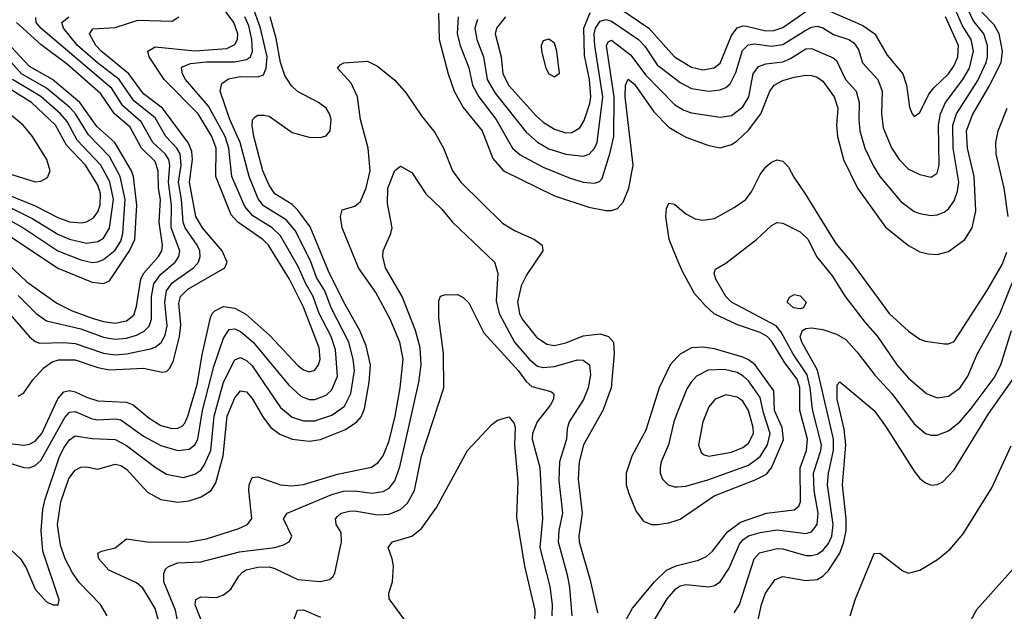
# Model space of a CAD drawing. Header units: inches. Extents: x 990535 to 1117859, y 769386 to 892122.
# Tile 491 of 656: x 1067696 to 1071146, y 820766 to 822840. Entities that reach past the tile are written whole.
import ezdxf

# ---------------------------------------------------------------- set-up
doc = ezdxf.new("R2010")
doc.units = ezdxf.units.IN
doc.header["$MEASUREMENT"] = 0
doc.layers.add('B0862', color=7, linetype='Continuous')
doc.layers.add('B0872', color=7, linetype='Continuous')

msp = doc.modelspace()

# ---------------------------------------------------------------- linework, layer by layer
at = {"layer": 'B0862', "color": 5}
for points, elevation in [([(1067650, 821355.8), (1067710, 821349), (1067730, 821352.3), (1067750, 821362.2), (1067773.6, 821390), (1067830, 821510.6), (1067850, 821535.1), (1067870, 821539.9), (1067890, 821536), (1067930, 821516.6), (1067970, 821504.1), (1068070, 821499.6), (1068093.1, 821490), (1068150, 821442.7), (1068190, 821417.6), (1068230, 821406.6), (1068250, 821407.7), (1068264.7, 821415.3), (1068274.2, 821425.8), (1068284.6, 821450), (1068318.2, 821561.8), (1068334.8, 821665.2), (1068364, 821796), (1068369.7, 821810.3), (1068380.1, 821819.9), (1068410, 821834.1), (1068450, 821829.4), (1068487.8, 821807.8), (1068572.6, 821732.6), (1068670, 821627.5), (1068690, 821612.9), (1068710, 821606.1), (1068730, 821611), (1068743.2, 821630), (1068749, 821650), (1068744.9, 821690), (1068690, 821832.9), (1068641.3, 821930), (1068567.4, 822050), (1068547.7, 822070), (1068460.1, 822130), (1068436.5, 822156.5), (1068383.4, 822290), (1068383.9, 822390), (1068368.8, 822430), (1068321.5, 822510), (1068201.8, 822630), (1068149.5, 822710), (1068144.9, 822730), (1068170, 822745.1), (1068310, 822731), (1068421.1, 822738.9), (1068450, 822752.8), (1068458.6, 822770), (1068459.8, 822790), (1068445.7, 822830), (1068387.9, 822910)], 2880), ([(1067610, 821032.3), (1067698.8, 820950), (1067718.7, 820918.7), (1067750, 820844.4), (1067790, 820799.5), (1067811.5, 820788.5), (1067831.1, 820788.9), (1067833.7, 820806.3), (1067776.9, 820976.9), (1067771.3, 821050), (1067777.3, 821122.7), (1067783.8, 821156.2), (1067834.3, 821305.7), (1067850, 821339), (1067870, 821367.6), (1067890, 821381.7), (1067950, 821372.3), (1068030, 821368.5), (1068070, 821347.3), (1068170, 821271.6), (1068210, 821247.5), (1068270, 821235.8), (1068310, 821246.7), (1068330, 821261.5), (1068341.9, 821278.1), (1068365.4, 821330), (1068377.5, 821450), (1068410.5, 821570), (1068450, 821647.5), (1068470, 821655.7), (1068490, 821645.9), (1068510, 821626.8), (1068610, 821480.1), (1068650, 821446.6), (1068690, 821433.5), (1068730, 821434.4), (1068790, 821454.2), (1068834.4, 821485.6), (1068856.2, 821530), (1068869.1, 821610), (1068864.8, 821650), (1068848.6, 821710), (1068787.4, 821830), (1068765.3, 821890), (1068736.4, 821936.4), (1068714.5, 821994.5), (1068661.3, 822101.3), (1068630, 822138.9), (1068550, 822188), (1068532, 822212), (1068499.4, 822290), (1068468.8, 822410), (1068432.4, 822490), (1068398.7, 822590), (1068403.9, 822616.1), (1068427.4, 822632.6), (1068470, 822640.5), (1068530, 822639.9), (1068550, 822647.1), (1068559.8, 822670), (1068562.9, 822710), (1068539.4, 822810), (1068515.9, 822875.9)], 2840), ([(1069162.8, 822862.8), (1069166, 822770), (1069197, 822650), (1069218.1, 822590), (1069250, 822532.6), (1069316, 822450), (1069354, 822354), (1069391, 822310), (1069570, 822222.5), (1069690, 822183.3), (1069750, 822171.2), (1069770, 822171.4), (1069790, 822178.2), (1069810, 822200.7), (1069830.4, 822249.6), (1069844.8, 822330), (1069817.3, 822570), (1069818.9, 822610), (1069828.3, 822631.7), (1069850, 822614.4), (1069917.5, 822517.5), (1069970, 822462.8), (1070000, 822445.8)], 2820), ([(1069397.6, 822850), (1069366.1, 822810), (1069361.5, 822790), (1069382.4, 822710), (1069388.4, 822650), (1069409.4, 822609.4), (1069503.9, 822503.9), (1069530, 822480.9), (1069570, 822455.7), (1069610, 822443.7), (1069630, 822444.4), (1069658.6, 822461.4), (1069673.5, 822486.5), (1069693.4, 822546.6), (1069696.5, 822570), (1069692.8, 822630), (1069674.8, 822714.8), (1069672.9, 822810), (1069694.4, 822865.6)], 2880), ([(1069799, 822879), (1069900.7, 822810), (1069990, 822709.7), (1070000, 822703.7)], 2880), ([(1067590, 821307.2), (1067710, 821270.1), (1067730, 821269.6), (1067750, 821276.9), (1067770, 821294.3), (1067853.9, 821446.1), (1067870, 821464), (1067890, 821467.1), (1067950, 821440.8), (1067970, 821437), (1068030, 821440.8), (1068050, 821437.2), (1068130, 821379.7), (1068190, 821347.8), (1068250, 821330.5), (1068290, 821335.1), (1068309.9, 821350.1), (1068320.4, 821370), (1068336.2, 821470), (1068376.2, 821623.8), (1068410, 821724.1), (1068430, 821753.8), (1068450, 821756.1), (1068470, 821746.9), (1068514.2, 821710), (1068638.8, 821558.8), (1068680.9, 821520.9), (1068710, 821509.2), (1068730, 821508.9), (1068770, 821523.6), (1068790, 821542.2), (1068809, 821591), (1068802.8, 821682.8), (1068787, 821730), (1068745.6, 821810), (1068724.2, 821870), (1068696.9, 821916.9), (1068672.9, 821972.9), (1068610, 822082.4), (1068581, 822110), (1068512.2, 822152.2), (1068484.7, 822184.7), (1068438.7, 822290), (1068428.2, 822390), (1068415.6, 822430), (1068357.3, 822537.3), (1068276.6, 822630), (1068266, 822650), (1068262.8, 822670), (1068265.8, 822674.2), (1068293.8, 822686.2), (1068350, 822692.2), (1068450, 822692.6), (1068490, 822700.6), (1068504.4, 822710), (1068512, 822728), (1068509.2, 822770.8), (1068498.2, 822818.2), (1068484.5, 822850)], 2860), ([(1067630, 822007.1), (1067720.8, 821920.8), (1067826, 821846), (1067879.7, 821819.7), (1067950, 821793.4), (1067990, 821781.8), (1068030, 821776.4), (1068070, 821783.9), (1068095.3, 821804.7), (1068105.6, 821834.4), (1068120.8, 821930), (1068129.2, 821950), (1068182.6, 822010), (1068194.1, 822030), (1068196.5, 822050), (1068185, 822130), (1068189.5, 822210), (1068182.4, 822250), (1068181.1, 822310), (1068170, 822342.4), (1068122.9, 822390), (1068083.2, 822463.2), (1068028.4, 822510), (1067979.7, 822579.7), (1067862.9, 822682.9), (1067771.6, 822751.6), (1067684.8, 822830)], 2980), ([(1067645.8, 821825.8), (1067730, 821728.3), (1067750, 821711.7), (1067765.8, 821705.8), (1067850, 821708.9), (1067890, 821705.1), (1067990, 821671.5), (1068030, 821665.7), (1068070, 821668.7), (1068153.9, 821686.1), (1068170, 821691.7), (1068192.1, 821707.9), (1068206, 821734), (1068212.6, 821767.4), (1068205, 821850), (1068210.5, 821890), (1068230, 821917.3), (1068304.9, 821970), (1068322, 821990), (1068328.8, 822010), (1068326.7, 822030), (1068317.9, 822050), (1068275.8, 822110), (1068268.3, 822130), (1068263.2, 822210), (1068252.3, 822270), (1068261.2, 822330), (1068258, 822370), (1068247, 822390), (1068208.1, 822430), (1068170, 822495.6), (1068095.6, 822555.6), (1068044.4, 822630), (1067968.4, 822688.4), (1067898.6, 822750), (1067849.9, 822810), (1067843.7, 822830), (1067868, 822850)], 2940), ([(1067690, 821520.2), (1067710, 821531.8), (1067742.3, 821577.7), (1067780.4, 821619.6), (1067810, 821640.6), (1067831.9, 821648.1), (1067890, 821647.8), (1067970, 821620.6), (1068010, 821612.3), (1068130, 821618.1), (1068195, 821605), (1068210, 821606.3), (1068222, 821618), (1068234.9, 821645.1), (1068256.4, 821730), (1068260.3, 821770), (1068254, 821846), (1068259.6, 821870), (1068284.5, 821895.5), (1068414.5, 821970), (1068423.4, 821990), (1068405.6, 822030), (1068336.9, 822110), (1068313.2, 822150), (1068290.9, 822270), (1068301.9, 822350), (1068298.5, 822378.5), (1068286.9, 822406.9), (1068196.5, 822530), (1068130, 822580.4), (1068078.6, 822650), (1067981.3, 822730), (1067962.1, 822750), (1067940.9, 822790), (1067952.5, 822807.5), (1068030, 822812.8), (1068110, 822838.2), (1068230, 822834.7), (1068253.7, 822850)], 2920), ([(1067690, 821873.1), (1067754.2, 821810), (1067790, 821784.2), (1067910, 821756), (1067990, 821727), (1068030, 821719.9), (1068070, 821723.9), (1068105.4, 821734.6), (1068132.2, 821747.8), (1068150, 821766), (1068158.1, 821790), (1068158.3, 821870), (1068166.1, 821913.9), (1068190, 821948.3), (1068240.7, 821990), (1068253.9, 822010), (1068257.5, 822030), (1068227, 822110), (1068228.1, 822190), (1068217.6, 822270), (1068221.9, 822330), (1068218.3, 822350), (1068205.6, 822370), (1068162, 822410), (1068121.9, 822481.9), (1068057.5, 822537.5), (1068019.1, 822599.1), (1067769.9, 822810), (1067753.6, 822830), (1067752, 822848)], 2960), ([(1068002.7, 820750), (1067978.5, 820790), (1067905.7, 820865.7), (1067880.8, 820900.8), (1067854.7, 820950), (1067838.6, 820998.6), (1067828.9, 821070), (1067840.3, 821150), (1067868, 821232), (1067890, 821260.8), (1067910, 821271.6), (1067930, 821272.4), (1067970, 821264), (1068030, 821282.3), (1068050, 821277.2), (1068070, 821264.3), (1068144.2, 821184.2), (1068190, 821157.8), (1068250, 821148.5), (1068290, 821153.6), (1068332.2, 821167.8), (1068366.4, 821190), (1068383.1, 821216.9), (1068408.8, 821311.2), (1068423.4, 821450), (1068450, 821514.8), (1068470, 821538.8), (1068490, 821535.9), (1068510, 821512.7), (1068550, 821444.5), (1068575.6, 821410), (1068607.1, 821387.1), (1068650.1, 821370.1), (1068710, 821362.3), (1068750, 821368.7), (1068837, 821403), (1068877, 821430), (1068891.8, 821448.2), (1068904.3, 821475.7), (1068920.9, 821570), (1068924.6, 821630), (1068910, 821696.5), (1068887.6, 821750), (1068831.1, 821850), (1068778, 821958), (1068713.6, 822113.6), (1068670, 822172.8), (1068650, 822191.7), (1068590, 822229.5), (1068570, 822260.2), (1068548.3, 822310), (1068516.4, 822430), (1068510.5, 822469.5), (1068511.5, 822488.5), (1068520.9, 822499.1), (1068530, 822505.2), (1068550, 822505.4), (1068570, 822501.4), (1068650, 822445.1), (1068710, 822428.3), (1068750, 822427), (1068770, 822433.4), (1068783.4, 822450), (1068786.7, 822490), (1068781.5, 822510), (1068769.9, 822530), (1068743, 822550), (1068668.8, 822588.8), (1068648.1, 822608.1), (1068624.7, 822644.7), (1068609.8, 822689.8), (1068594.1, 822774.1), (1068573.5, 822850)], 2820), ([(1069232.7, 822850), (1069229.1, 822790), (1069239.1, 822750), (1069270, 822671.5), (1069282.2, 822610), (1069304.5, 822570), (1069365.1, 822490), (1069422.1, 822390), (1069450, 822366.4), (1069530, 822322.7), (1069624.3, 822284.3), (1069670, 822270.5), (1069710, 822266.9), (1069727, 822273), (1069736.3, 822283.7), (1069765.2, 822374.8), (1069777.6, 822430), (1069779, 822570), (1069751.5, 822748.5), (1069757.5, 822762.5), (1069770, 822768.1), (1069836.4, 822716.4), (1069890, 822646), (1069990, 822542.6), (1070000, 822536.8)], 2840), ([(1069299.5, 822840.5), (1069291.1, 822810), (1069297.3, 822770), (1069321.4, 822710), (1069334.3, 822630), (1069362, 822582), (1069470, 822446), (1069510, 822411), (1069550, 822387.1), (1069610, 822368.6), (1069670, 822362), (1069690.9, 822369.1), (1069710, 822389.5), (1069719.1, 822410), (1069739.4, 822570), (1069711.2, 822750), (1069709.1, 822790), (1069713.5, 822810), (1069730, 822835.2), (1069750, 822841.2), (1069770, 822835.1), (1069864.2, 822770), (1069886.6, 822746.6), (1069930, 822682.2), (1070000, 822627.8)], 2860), ([(1067649.7, 822089.7), (1067830, 821969.3), (1067950, 821920.4), (1067990, 821915.5), (1068010, 821924.8), (1068081.2, 822030), (1068099.1, 822070), (1068106.1, 822190), (1068094.1, 822290), (1068087.5, 822310), (1068029, 822409), (1067965.7, 822465.7), (1067906.4, 822550), (1067810.9, 822630), (1067730, 822676.4), (1067650, 822762.4)], 3020), ([(1067630, 822154.4), (1067710, 822109), (1067830, 822029.4), (1067910, 821997.8), (1067950, 821989.4), (1067970, 821991.1), (1067990, 821999), (1068030, 822032.7), (1068050, 822063.3), (1068057.8, 822090), (1068064.9, 822210), (1068047.8, 822290), (1068010, 822360.6), (1067936.4, 822436.4), (1067891.3, 822510), (1067871.7, 822531.7), (1067790, 822599.6), (1067702.2, 822650), (1067630, 822732.4)], 3040), ([(1068183.6, 820730), (1068170, 820776), (1068143, 820823), (1068126.8, 820846.8), (1068105.5, 820865.5), (1068008, 820910), (1067973.1, 820950), (1067969.2, 820970), (1067982.6, 820977.4), (1068030, 820988.4), (1068070, 821020.5), (1068150, 821008.6), (1068289.9, 821010.1), (1068350, 821020.7), (1068463.8, 821056.2), (1068493.6, 821070), (1068508.9, 821091.1), (1068499, 821190), (1068500.1, 821210), (1068510, 821235.6), (1068530, 821238), (1068610, 821209.7), (1068650, 821206.4), (1068690, 821210.5), (1068810, 821247.4), (1068928.1, 821271.9), (1068951.8, 821288.2), (1068970, 821311), (1068990, 821364.2), (1069011.5, 821450), (1069029.1, 821550), (1069039.2, 821650), (1069027.4, 821710), (1068993.7, 821790), (1068944.3, 821884.3), (1068882.9, 821970), (1068825.6, 822110), (1068820.4, 822150), (1068826, 822174), (1068870, 822185.9), (1068890, 822202.6), (1068910, 822250.2), (1068924.3, 822310), (1068916.5, 822390), (1068889.8, 822489.8), (1068879.5, 822570), (1068857.1, 822617.1), (1068809.6, 822670), (1068818.4, 822681.6), (1068831.5, 822688.5), (1068914.5, 822694.5), (1068950, 822677.3), (1069010, 822627.8), (1069050, 822583), (1069103.5, 822503.5), (1069150, 822444.3), (1069181.2, 822390), (1069212.3, 822310), (1069241.6, 822270), (1069387.1, 822127.1), (1069430, 822100.7), (1069500.2, 822070), (1069527.1, 822050), (1069528.5, 822030), (1069472.7, 821947.3), (1069452.5, 821907.5), (1069439.9, 821850), (1069447.5, 821810), (1069457, 821790), (1069507.2, 821727.2), (1069542.4, 821702.4), (1069570, 821698.3), (1069610, 821707.7), (1069670, 821732.3), (1069730, 821738.7), (1069758.6, 821730), (1069776.3, 821710), (1069779.3, 821670), (1069768.2, 821550), (1069738.9, 821470), (1069671.5, 821350), (1069656, 821290), (1069652.3, 821230), (1069666.9, 821110), (1069655, 821030), (1069656.1, 821010), (1069695, 820875), (1069720.6, 820760.6)], 2780), ([(1067630, 822198.6), (1067742.4, 822142.4), (1067830, 822088.6), (1067870, 822070.1), (1067930, 822056.5), (1067970, 822062.4), (1067990, 822074.1), (1068010.2, 822109.8), (1068024.2, 822210), (1068011.5, 822271.5), (1067980.6, 822330), (1067897.7, 822417.7), (1067862.6, 822482.6), (1067839.2, 822510), (1067770, 822570.6), (1067670.8, 822630)], 3060), ([(1067650, 822228.5), (1067750, 822187.1), (1067830, 822146.4), (1067870, 822131.7), (1067911.9, 822128.1), (1067930, 822131.7), (1067954.5, 822145.5), (1067970, 822167), (1067977.6, 822190), (1067978.8, 822230), (1067970, 822259.9), (1067926.9, 822330), (1067860.4, 822400.4), (1067821.2, 822470), (1067736.9, 822550), (1067634.3, 822614.3)], 3080), ([(1067650, 822303.4), (1067750, 822271.5), (1067770, 822273.7), (1067793.2, 822286.8), (1067802.2, 822310), (1067791.2, 822350), (1067740.4, 822430), (1067708.1, 822470), (1067659.9, 822510)], 3120), ([(1068258.8, 820678.8), (1068242.1, 820770), (1068201, 820870), (1068200.8, 820899.2), (1068206.4, 820913.6), (1068217.1, 820922.9), (1068250, 820935.7), (1068330, 820939.2), (1068465.7, 820974.3), (1068589.9, 820990.1), (1068620.4, 820999.6), (1068639.8, 821010), (1068648.9, 821030), (1068619.8, 821090), (1068633, 821110), (1068790, 821175.5), (1068830, 821186.9), (1068870, 821188.7), (1068930, 821180.9), (1068970, 821185.9), (1068990, 821197.8), (1069010, 821223.8), (1069027.3, 821272.7), (1069057.6, 821402.4), (1069094.6, 821570), (1069102.1, 821630), (1069099.1, 821690), (1069082.5, 821750), (1069035.6, 821870), (1068977.4, 821970), (1068968.1, 822010), (1068969.8, 822030), (1068996.8, 822090), (1069001.2, 822110), (1068984.8, 822195.2), (1068985.5, 822250), (1069010, 822311.3), (1069030, 822326.8), (1069070, 822304.4), (1069119.3, 822230), (1069175.3, 822175.3), (1069212.2, 822130), (1069359.1, 821990), (1069371.4, 821951.4), (1069365.3, 821854.7), (1069375.6, 821810), (1069429.3, 821710), (1069480.8, 821650), (1069510, 821626), (1069530, 821620.5), (1069570, 821624.8), (1069650, 821647.7), (1069670, 821646.5), (1069692.7, 821630), (1069695.5, 821595.5), (1069687.2, 821550), (1069670.9, 821509.1), (1069621.2, 821430), (1069614.1, 821405.9), (1069611.6, 821370), (1069587.8, 821290), (1069584.9, 821224.9), (1069597.9, 821110), (1069585, 821050), (1069582.9, 821010), (1069614.6, 820894.6), (1069622.1, 820850), (1069630.1, 820749.9)], 2760), ([(1070000, 822000.6), (1069971.2, 822070), (1069960.1, 822150), (1069962.3, 822177.7), (1069970, 822196.9), (1069990, 822193.5), (1070000, 822185.1)], 2780), ([(1068330, 820738.3), (1068311.2, 820788.8), (1068312.6, 820807.4), (1068330, 820816.5), (1068385.2, 820814.8), (1068410, 820823.7), (1068435.6, 820844.4), (1068463.2, 820890), (1068477.1, 820902.9), (1068488.9, 820911.1), (1068530, 820921.5), (1068570, 820922.1), (1068590, 820916.4), (1068670, 820877.9), (1068749.1, 820870.9), (1068781.8, 820878.2), (1068793.4, 820886.6), (1068800.3, 820899.7), (1068823.9, 821010), (1068822.6, 821042.6), (1068805.1, 821070), (1068803, 821083), (1068802, 821090), (1068810, 821099), (1068821.7, 821110), (1068850, 821117.8), (1068870, 821118.3), (1068950, 821104.6), (1068990, 821107), (1069030, 821123.4), (1069054.5, 821145.5), (1069079.3, 821190), (1069103.4, 821310), (1069181.6, 821550), (1069180.4, 821670), (1069164.5, 821795.5), (1069164.9, 821855.1), (1069170, 821870.5), (1069184.4, 821875.6), (1069230, 821876.4), (1069250, 821866.7), (1069270, 821847), (1069322, 821742), (1069442.1, 821610), (1069470, 821572), (1069490, 821554.8), (1069556.4, 821536.4), (1069566.3, 821530), (1069567.1, 821527.1), (1069566, 821510), (1069556.2, 821490), (1069508.6, 821430), (1069492.7, 821390), (1069491.3, 821370), (1069518.4, 821270), (1069527.4, 821090), (1069518.4, 820990), (1069553.1, 820853.1), (1069561.6, 820790), (1069560.7, 820750)], 2740), ([(1070000, 821657), (1069975.3, 821630), (1069935.9, 821550), (1069890, 821400.9), (1069841.2, 821310), (1069820.6, 821250), (1069821.4, 821210), (1069830, 821179.5), (1069856.3, 821116.3), (1069881.9, 821081.9), (1069910, 821070.9), (1069930.7, 821070.7), (1069970, 821076.3), (1070000, 821085.6)], 2820), ([(1069048.9, 820730), (1068990.8, 820810), (1068988.7, 820830), (1069002, 820870), (1069005.2, 820925.2), (1069001.5, 820950), (1068987.3, 820990), (1069001.6, 821010), (1069070, 821029.2), (1069103.6, 821056.4), (1069156.2, 821130), (1069264.6, 821330), (1069350, 821421.3), (1069370, 821436.3), (1069410, 821448.2), (1069427.1, 821427.1), (1069431.5, 821411.5), (1069430.1, 821350), (1069441.8, 821221.8), (1069436.4, 821096.4), (1069464.4, 820924.4), (1069500.4, 820770), (1069499.2, 820730)], 2720), ([(1070000, 821461.7), (1069987.3, 821430), (1069969.1, 821350), (1069943.6, 821290), (1069939.8, 821270), (1069940.5, 821250), (1069947.7, 821230), (1069967.6, 821210), (1069990, 821202.3), (1070000, 821203)], 2840), ([(1069817.3, 820730), (1069843, 820777), (1069919.7, 820870), (1069962.7, 820910), (1069990, 820923.7), (1070000, 820926.3)], 2780), ([(1069916.7, 820730), (1069964.3, 820810), (1069994.7, 820845.3), (1070000, 820848.7)], 2760), ([(1068653, 820727), (1068669.6, 820770), (1068690, 820770.9), (1068750, 820745.3)], 2720)]:
    msp.add_lwpolyline(points, dxfattribs=dict(at, elevation=elevation))
at = {"layer": 'B0862', "color": 5, "elevation": 2920}
msp.add_lwpolyline([(1069550, 822772.1), (1069530, 822765.6), (1069522.9, 822750), (1069524.6, 822730), (1069539.8, 822670), (1069550, 822650.3), (1069570, 822639.2), (1069587.1, 822652.9), (1069578.4, 822730), (1069570, 822757.3)], close=True, dxfattribs=at)
at = {"layer": 'B0872', "color": 5}
for points, elevation in [([(1070000, 822536.8), (1070023.2, 822523.2), (1070050, 822514), (1070150, 822497.8), (1070190, 822504.7), (1070230, 822534), (1070250.3, 822570), (1070265.9, 822650), (1070284.6, 822675.4), (1070310, 822685.3), (1070370, 822692.5), (1070396.2, 822703.8), (1070450, 822737.7), (1070470, 822739.4), (1070546.2, 822706.2), (1070557.4, 822697.4), (1070589.7, 822630), (1070626.3, 822590), (1070637.6, 822550), (1070635.5, 822490), (1070639.1, 822450), (1070656.8, 822390), (1070686.9, 822326.9), (1070710, 822290.2), (1070783.2, 822203.2), (1070830, 822168.2), (1070850, 822160.1), (1070890, 822153.4), (1070910, 822155.5), (1070934.5, 822165.5), (1070950, 822177.1), (1070970, 822205.2), (1070981.6, 822238.4), (1070986.1, 822270), (1070966.2, 822390), (1070965.5, 822470), (1070978.6, 822510), (1071052.9, 822627.1), (1071082.5, 822690), (1071087.1, 822710), (1071087.2, 822750), (1071074.4, 822790), (1071037.1, 822837.1), (1071005, 822905)], 2840), ([(1070000, 822627.8), (1070010, 822620.1), (1070050, 822598.5), (1070110, 822588.9), (1070150, 822593.7), (1070170, 822602.2), (1070184.9, 822615.1), (1070205.5, 822654.5), (1070228.4, 822731.6), (1070247.8, 822752.2), (1070270, 822754.9), (1070330, 822747.2), (1070370, 822753), (1070450, 822803.7), (1070470, 822813.8), (1070490, 822817.3), (1070510, 822811.6), (1070547.8, 822787.8), (1070601.2, 822770), (1070618.8, 822758.8), (1070635.3, 822735.3), (1070649.1, 822689.1), (1070702.7, 822630), (1070718.1, 822590), (1070715, 822510), (1070721, 822461), (1070750, 822391.1), (1070777.8, 822350), (1070810, 822316.1), (1070850, 822297.3), (1070890, 822287.8), (1070910, 822301.5), (1070917.3, 822330), (1070914.8, 822470), (1070921.9, 822510), (1070940.1, 822550), (1070999.9, 822630), (1071023.3, 822670), (1071037.9, 822730), (1071029.2, 822770), (1070999, 822819), (1070975.1, 822875.1)], 2860), ([(1070000, 822703.7), (1070050, 822673.9), (1070090, 822664), (1070129, 822671), (1070150, 822687.9), (1070190, 822784.8), (1070210, 822811.3), (1070230, 822818.7), (1070242.2, 822817.8), (1070310, 822801.4), (1070338.2, 822801.8), (1070370, 822812.2), (1070450, 822869.1)], 2880), ([(1070000, 822445.8), (1070030, 822428.7), (1070110, 822399), (1070150, 822391.2), (1070190, 822402.1), (1070210, 822414.9), (1070250, 822452.5), (1070292.6, 822510), (1070324.4, 822590), (1070339.5, 822610), (1070370, 822626.3), (1070410, 822638.5), (1070450, 822645.5), (1070470, 822643.8), (1070490, 822638.2), (1070510, 822624.3), (1070550.1, 822570), (1070562.8, 822530), (1070558, 822470), (1070561.6, 822430), (1070582.4, 822350), (1070631.2, 822250), (1070730, 822112.3), (1070810, 822048.1), (1070850, 822026.6), (1070878.7, 822018.7), (1070910, 822017), (1070950, 822027.4), (1071007.3, 822070), (1071033, 822110), (1071046.3, 822170), (1071039.8, 822290), (1071016.8, 822390), (1071013.6, 822450), (1071033.9, 822506.1), (1071092.8, 822607.2), (1071134.5, 822690), (1071139.1, 822730), (1071127.3, 822790), (1071110, 822821.6), (1071066.7, 822866.7)], 2820), ([(1070535, 822870), (1070650, 822819.9), (1070692.4, 822790), (1070735.5, 822715.5), (1070790.1, 822650), (1070802.9, 822610), (1070813.1, 822533.1), (1070822.6, 822510), (1070830, 822500.4), (1070850, 822514.4), (1070881.4, 822578.6), (1070898.7, 822601.3), (1070950.3, 822650), (1070970, 822679.5), (1070983.3, 822710), (1070984.9, 822750), (1070939.3, 822850)], 2880), ([(1071159.7, 822150), (1071145, 822250), (1071117.8, 822370), (1071115.7, 822410), (1071124.1, 822450), (1071156.1, 822530)], 2780), ([(1070000, 822185.1), (1070030, 822159.8), (1070062.4, 822142.4), (1070090, 822137.3), (1070130, 822143.5), (1070198.9, 822181.1), (1070240.2, 822210), (1070260.9, 822239.1), (1070290, 822297.7), (1070310, 822324.3), (1070330, 822341), (1070350, 822348.3), (1070370, 822343.9), (1070390, 822323.6), (1070408.1, 822288.1), (1070448.4, 822230), (1070555.3, 822055.3), (1070610.6, 821990), (1070742.4, 821810), (1070810, 821748), (1070850, 821720.7), (1070870, 821713.6), (1070936.1, 821703.9), (1070950, 821703.5), (1070970, 821711.8), (1071087.3, 821892.7), (1071137.8, 821982.2), (1071154.8, 822025.2)], 2780), ([(1070000, 820848.7), (1070010, 820855.2), (1070030, 820860.1), (1070110, 820852.3), (1070130, 820857), (1070149.8, 820870), (1070182.1, 820917.9), (1070218.3, 821001.7), (1070230, 821016.6), (1070250, 821030.4), (1070290, 821042.4), (1070350, 821052.4), (1070450, 821038.7), (1070470, 821044.3), (1070490.6, 821070), (1070493.2, 821110), (1070479.3, 821190), (1070476.8, 821250), (1070502.8, 821330), (1070504.7, 821350), (1070474, 821474), (1070465.6, 821550), (1070455.2, 821595.2), (1070405.1, 821670), (1070364.3, 821744.3), (1070346.5, 821766.5), (1070190, 821850), (1070170.4, 821870), (1070135.4, 821930), (1070128.9, 821951.1), (1070134.2, 821965.8), (1070170, 821986.5), (1070277.7, 822070), (1070330, 822118.9), (1070350, 822129), (1070370, 822126.9), (1070430, 822095.8), (1070458.4, 822070), (1070487.4, 822010), (1070542.4, 821942.4), (1070588.3, 821870), (1070658.3, 821778.3), (1070701.7, 821730), (1070770, 821629.4), (1070810, 821583), (1070873.4, 821530), (1070910, 821514), (1070950, 821519.8), (1070990, 821548.3), (1071017.8, 821590), (1071052.1, 821670), (1071130, 821809.4), (1071210.6, 822009.4)], 2760), ([(1070000, 820926.3), (1070074.5, 820945.5), (1070101.9, 820958.1), (1070123.5, 820976.5), (1070175.4, 821044.6), (1070221.6, 821078.4), (1070312.4, 821110), (1070410, 821122.5), (1070425.7, 821134.3), (1070432.1, 821150), (1070430.4, 821269.6), (1070452.6, 821330), (1070456.7, 821370), (1070429.1, 821470), (1070428.9, 821550), (1070419.8, 821579.8), (1070376.7, 821636.7), (1070331.6, 821711.6), (1070315, 821730), (1070290, 821743.9), (1070210.8, 821770.8), (1070129.4, 821809.4), (1070097.7, 821837.7), (1070060.7, 821880.7), (1070017.8, 821957.8), (1070000, 822000.6)], 2780), ([(1070199, 820761), (1070218.3, 820790), (1070269.5, 820950), (1070288.5, 820971.5), (1070350, 820986.2), (1070370, 820985.1), (1070450, 820962.2), (1070470, 820961.3), (1070490, 820966.3), (1070510, 820979.2), (1070530, 821003.4), (1070541.5, 821030), (1070546.3, 821070), (1070526.4, 821210), (1070529.9, 821250), (1070547.8, 821330), (1070546.8, 821370), (1070491.6, 821611.6), (1070436.1, 821710), (1070430.8, 821730), (1070438.5, 821750), (1070450, 821757.2), (1070470, 821759.9), (1070510, 821753.7), (1070557.9, 821737.9), (1070590, 821718.7), (1070630, 821674.8), (1070692.8, 821592.8), (1070752.2, 821530), (1070830, 821423.5), (1070870, 821389.4), (1070890, 821383.5), (1070910, 821383.9), (1070950, 821398.9), (1070990, 821430.8), (1071030, 821477), (1071110, 821584.4), (1071133.3, 821630), (1071171.5, 821750)], 2740), ([(1070000, 821085.6), (1070010, 821088.8), (1070129.5, 821170.5), (1070272.7, 821227.3), (1070312.6, 821247.4), (1070330.4, 821269.6), (1070372.2, 821367.8), (1070367.1, 821410), (1070340.6, 821470), (1070338.6, 821538.6), (1070273.2, 821630), (1070250, 821648.1), (1070230, 821657), (1070130, 821686.3), (1070090, 821692.5), (1070050, 821689.9), (1070010, 821667.9), (1070000, 821657)], 2820), ([(1070000, 821203), (1070030, 821205.2), (1070107, 821227), (1070250, 821279), (1070290, 821308.5), (1070316.6, 821350), (1070325.8, 821390), (1070301.8, 821461.8), (1070290, 821515.9), (1070250, 821573.7), (1070230, 821592.2), (1070210, 821602.9), (1070165.9, 821614.1), (1070108.4, 821611.6), (1070067.5, 821590), (1070048.4, 821570), (1070033.9, 821546.1), (1070000, 821461.7)], 2840), ([(1070277, 820710), (1070294.5, 820790), (1070309, 820830), (1070342.8, 820877.2), (1070370, 820888.8), (1070450, 820874), (1070490, 820878), (1070510, 820889.6), (1070530, 820909.6), (1070569.1, 820970), (1070584, 821010), (1070591.7, 821050), (1070591.9, 821090), (1070578.4, 821210), (1070590.2, 821350), (1070584.7, 821404.7), (1070560.6, 821510), (1070560, 821560), (1070570, 821570.2), (1070690, 821470.1), (1070730, 821415.2), (1070830, 821257.2), (1070850, 821232.2), (1070870, 821216.2), (1070890, 821208.4), (1070910, 821210.2), (1070930, 821220.2), (1070970, 821262.2), (1071090, 821458.8), (1071186.3, 821593.7)], 2720), ([(1070605.8, 820750), (1070624.1, 820810), (1070690, 820969.1), (1070710, 820970.2), (1070790, 820908.5), (1070810, 820899.8), (1070850, 820910.1), (1070911.8, 820948.2), (1070956.3, 820983.7), (1071002.1, 821037.9), (1071101.5, 821198.5), (1071170, 821345.7)], 2680), ([(1071208.8, 820950), (1071048.9, 820771.1), (1071025.8, 820730), (1070997, 820663), (1070959, 820601), (1070905.8, 820470), (1070889.7, 820450), (1070758, 820330), (1070694.1, 820205.9), (1070676.6, 820163.4), (1070663.8, 820110), (1070664.8, 820070), (1070675.6, 820010), (1070673.2, 820000)], 2680)]:
    msp.add_lwpolyline(points, dxfattribs=dict(at, elevation=elevation))
for points, elevation in [([(1070430, 821826.2), (1070407.1, 821830), (1070385.1, 821850), (1070392.7, 821867.3), (1070410, 821876.5), (1070430, 821871.5), (1070451.8, 821850), (1070442.4, 821830)], 2740), ([(1070170, 821524.5), (1070132.3, 821510), (1070110, 821482.7), (1070089, 821430), (1070074.6, 821350), (1070083.1, 821323.1), (1070094.3, 821314.3), (1070110, 821310.1), (1070190, 821324), (1070230, 821340.5), (1070250, 821355.1), (1070266.4, 821390), (1070266.1, 821410), (1070250, 821470.7), (1070230, 821503.2), (1070210, 821517.4)], 2860)]:
    msp.add_lwpolyline(points, close=True, dxfattribs=dict(at, elevation=elevation))

doc.saveas('drawing.dxf')
